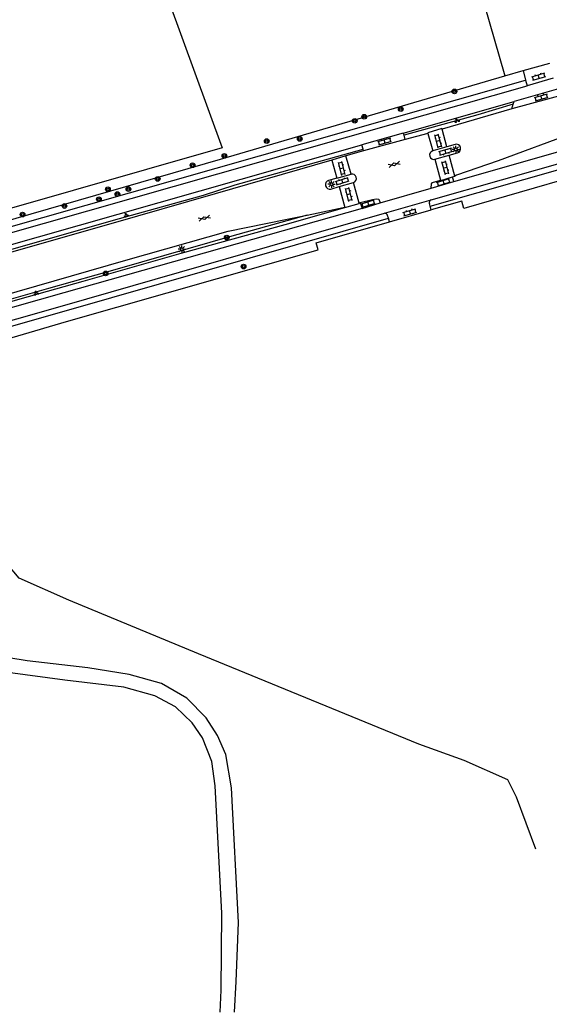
# Model space of a CAD drawing. Extents: x 124000 to 129000, y 395500 to 397503.
# Drawn here: x 127555.3 to 127645.8, y 395500 to 395670 of the extents above; entities that cross this region are included whole.
import ezdxf

# ---------------------------------------------------------------- set-up
doc = ezdxf.new("R2010")
doc.units = 0
for name, color, linetype in [('gg-afsc-hekwerk', 7, 'Continuous'), ('gg-knt-bronhoudergrens', 7, 'Continuous'), ('gg-knt-onverhard', 7, 'Continuous'), ('gg-knt-verharding', 7, 'Continuous'), ('gg-kntw-midden sloot', 7, 'Continuous'), ('gt-grn-groengrens', 7, 'Continuous'), ('gt-grn-groengrens NZ', 7, 'Continuous'), ('gt-grn-weggrens', 7, 'Continuous'), ('gt-symb-boom', 7, 'Continuous'), ('gt-symb-gesloten verharding', 7, 'Continuous'), ('gt-symb-groenvak', 7, 'Continuous'), ('gt-symb-klinker verharding', 7, 'Continuous'), ('gt-symb-lichtmast', 7, 'Continuous')]:
    doc.layers.add(name, color=color, linetype=linetype)

# ---------------------------------------------------------------- blocks, each defined once
blk = doc.blocks.new('gt0-KL1')
at = {"layer": 'gt-symb-klinker verharding'}
for p, q in [((-1.15, 0.3), (1.15, 0.3)), ((-1, -0.3), (-1, 0.3)), ((-0.5, 0.3), (-0.5, 0.45)), ((0, -0.3), (0, 0.3)), ((0.5, 0.3), (0.5, 0.45)), ((1, -0.3), (1, 0.3)), ((-1.15, -0.3), (1.15, -0.3)), ((-0.5, -0.45), (-0.5, -0.3)), ((0.5, -0.45), (0.5, -0.3))]:
    blk.add_line(p, q, dxfattribs=at)
blk = doc.blocks.new('gt0-BOOM')
at = {"layer": 'gt-symb-boom'}
for radius in [0.4, 0.2]:
    blk.add_circle((0, 0), radius, dxfattribs=at)
blk = doc.blocks.new('gt0-LMAST')
at = {"layer": 'gt-symb-lichtmast'}
for p, q in [((-0.18, 0.17), (-0.45, 0.44)), ((-0.01, 0.25), (-0.01, 0.62)), ((0.17, 0.17), (0.44, 0.44)), ((-0.26, 0), (-0.63, 0)), ((-0.18, -0.18), (-0.45, -0.45)), ((-0.01, -0.25), (-0.01, -0.63)), ((0.44, -0.45), (0.17, -0.18)), ((0.24, 0), (0.62, 0))]:
    blk.add_line(p, q, dxfattribs=at)
blk.add_circle((-0.01, 0), 0.25, dxfattribs=at)
blk = doc.blocks.new('gt0-GRVAK')
at = {"layer": 'gt-symb-groenvak'}
for p, q in [((-0.11, 0.19), (-0.23, 0.24)), ((-0.18, 0.15), (0.09, 0.15)), ((-0.09, 0.21), (-0.16, 0.32)), ((-0.05, 0.21), (-0.05, 0.39)), ((0, 0.21), (0.06, 0.32)), ((0.01, 0.19), (0.13, 0.24)), ((0.26, -0.05), (0.2, 0.06)), ((0.3, -0.05), (0.3, 0.13)), ((0.35, -0.05), (0.41, 0.06)), ((-0.25, -0.23), (-0.36, -0.18)), ((-0.32, -0.26), (-0.05, -0.26)), ((-0.23, -0.21), (-0.29, -0.09)), ((-0.18, -0.2), (-0.18, -0.02)), ((-0.14, -0.21), (-0.07, -0.09)), ((-0.12, -0.23), (0, -0.18)), ((0.24, -0.07), (0.12, -0.02)), ((0.17, -0.11), (0.44, -0.11)), ((0.37, -0.07), (0.49, -0.02))]:
    blk.add_line(p, q, dxfattribs=at)
blk = doc.blocks.new('gt0-GESVH1')
at = {"layer": 'gt-symb-gesloten verharding'}
for p, q in [((-0.99, -0.26), (0.01, 0.24)), ((0.01, -0.26), (-0.99, 0.24)), ((0.01, 0.24), (1.01, -0.26)), ((1.01, 0.24), (0.01, -0.26))]:
    blk.add_line(p, q, dxfattribs=at)

msp = doc.modelspace()

# ---------------------------------------------------------------- linework, layer by layer
at = {"layer": 'gg-afsc-hekwerk'}
msp.add_line((127618.53, 395635.36), (127625.68, 395637.4), dxfattribs=at)
for points in [[(127714.67, 395660.36), (127668.93, 395646.92), (127660.08, 395645.99), (127631.27, 395637.68), (127630.93, 395638.89), (127625.68, 395637.4)], [(127511.27, 395602.97), (127563.22, 395618.31), (127606.33, 395630.56), (127605.96, 395631.77), (127618.53, 395635.36)]]:
    msp.add_lwpolyline(points, dxfattribs=at)
at = {"layer": 'gg-knt-bronhoudergrens'}
msp.add_line((127589.88, 395648.02), (127519.05, 395627.83), dxfattribs=at)
msp.add_lwpolyline([(127559.44, 395742.14), (127559.54, 395742.17), (127578.29, 395679.9), (127589.88, 395648.02)], dxfattribs=at)
at = {"layer": 'gg-knt-onverhard'}
for points in [[(127591.98, 395500), (127592.25, 395505.23), (127592.67, 395515.37), (127591.45, 395538.43), (127590.51, 395544.14), (127589.06, 395547.37), (127587.17, 395550.44), (127583.85, 395553.76), (127579.51, 395556.32), (127573.97, 395557.85), (127566.91, 395558.96), (127556.52, 395560.15), (127553.35, 395560.71)], [(127589.55, 395500), (127589.69, 395503.78), (127589.84, 395516.98), (127588.66, 395538.78), (127588.13, 395542.92), (127586.52, 395546.96), (127584.77, 395549.54), (127581.9, 395552.31), (127578.35, 395554.16), (127573.05, 395555.67), (127562.93, 395556.84), (127553.19, 395558.15)]]:
    msp.add_lwpolyline(points, dxfattribs=at)
at = {"layer": 'gg-knt-verharding'}
for p, q in [((127629.55, 395642.26), (127702.05, 395663.08)), ((127625.68, 395639.15), (127702.64, 395661.03)), ((127641.41, 395661.28), (127641.83, 395659.66)), ((127646.55, 395659.97), (127642.08, 395658.69)), ((127647.84, 395658.29), (127639.85, 395656)), ((127641.83, 395659.66), (127642.08, 395658.69)), ((127648.95, 395657.27), (127639.48, 395654.71)), ((127620.89, 395650.58), (127639.85, 395656)), ((127639.48, 395654.71), (127639.71, 395655.53)), ((127639.71, 395655.53), (127639.85, 395656)), ((127639.48, 395654.71), (127627.52, 395651.22)), ((127620.89, 395650.58), (127613.76, 395648.55)), ((127621.01, 395650.19), (127620.89, 395650.58)), ((127621.22, 395649.48), (127621.01, 395650.19)), ((127625.1, 395650.48), (127621.22, 395649.48)), ((127625.1, 395650.48), (127625.92, 395647.52)), ((127628.34, 395648.22), (127627.52, 395651.22)), ((127520.38, 395621.96), (127613.76, 395648.55)), ((127613.99, 395647.79), (127613.76, 395648.55)), ((127621.22, 395649.48), (127614.07, 395647.53)), ((127628.34, 395648.22), (127625.92, 395647.52)), ((127629.75, 395648.62), (127628.34, 395648.22)), ((127611.07, 395646.66), (127608.64, 395645.95)), ((127614.07, 395647.53), (127611.07, 395646.66)), ((127611.94, 395643.55), (127611.07, 395646.66)), ((127614.07, 395647.53), (127613.99, 395647.79)), ((127626.31, 395646.09), (127628.73, 395646.77)), ((127628.73, 395646.77), (127630.17, 395647.18)), ((127629.73, 395643.19), (127628.73, 395646.77)), ((127608.64, 395645.95), (127609.5, 395642.85)), ((127626.31, 395646.09), (127627.27, 395642.51)), ((127609.5, 395642.85), (127608.1, 395642.45)), ((127609.5, 395642.85), (127611.94, 395643.55)), ((127629.29, 395643.05), (127629.73, 395643.19)), ((127629.55, 395642.26), (127629.29, 395643.05)), ((127608.49, 395640.99), (127609.9, 395641.4)), ((127609.9, 395641.4), (127612.34, 395642.1)), ((127609.9, 395641.4), (127610.9, 395637.83)), ((127613.32, 395638.54), (127612.34, 395642.1)), ((127625.63, 395641.12), (127629.55, 395642.26)), ((127616.95, 395638.6), (127625.63, 395641.12)), ((127613.53, 395638.7), (127613.85, 395637.65)), ((127613.85, 395637.65), (127616.95, 395638.6)), ((127617.64, 395636.83), (127625.68, 395639.15)), ((127625.5, 395638.06), (127625.38, 395638.52)), ((127625.68, 395637.4), (127625.5, 395638.06)), ((127618.34, 395635.99), (127618.19, 395636.47)), ((127618.53, 395635.36), (127618.34, 395635.99))]:
    msp.add_line(p, q, dxfattribs=at)
for points in [[(127696.1, 395662.59), (127686.4, 395660.94), (127669.8, 395656.21), (127650.08, 395650.63), (127637.14, 395645.81), (127629.98, 395643.34), (127629.73, 395643.19)], [(127477.44, 395611.8), (127618.8, 395652.03), (127642.08, 395658.69)], [(127627.52, 395651.22), (127627.48, 395651.36), (127625.06, 395650.64), (127625.1, 395650.48)], [(127608.64, 395645.95), (127588.67, 395640.15), (127570.82, 395635.01), (127539.36, 395626.05), (127521.35, 395620.96)], [(127627.27, 395642.51), (127627.3, 395642.42), (127629.29, 395643.05)], [(127625.63, 395641.12), (127625.73, 395641.85), (127625.9, 395642.09), (127627.27, 395642.51)], [(127604.41, 395636.52), (127606.33, 395636.91), (127610.59, 395637.81), (127610.9, 395637.83)], [(127610.9, 395637.83), (127613.34, 395638.48), (127613.32, 395638.54)], [(127613.32, 395638.54), (127613.32, 395638.59), (127613.53, 395638.7)], [(127613.53, 395638.7), (127615.6, 395639.2), (127616.23, 395639.31), (127616.68, 395639.26), (127616.95, 395638.6)], [(127488.92, 395600.04), (127562.97, 395621.12), (127617.64, 395636.83)], [(127613.85, 395637.65), (127562.8, 395623.22), (127510.88, 395608.47)], [(127512.26, 395611.35), (127520.75, 395613.82), (127551.77, 395622.57), (127573.41, 395628.8), (127590.91, 395633.76), (127600.74, 395635.78), (127604.41, 395636.52)]]:
    msp.add_lwpolyline(points, dxfattribs=at)
for centre, radius, start, end in [((127629.95, 395647.9), 0.754, 286.6634, 105.4466), ((127626.12, 395646.8), 0.741, 105.6038, 284.5131), ((127612.1, 395642.81), 0.752, 288.5035, 102.4017), ((127608.31, 395641.72), 0.756, 106.2999, 283.9778), ((127625.81, 395638.7), 0.472, 107.1818, 202.9822), ((127617.71, 395636.33), 0.501, 15.6797, 98.3815)]:
    msp.add_arc(centre, radius, start, end, dxfattribs=at)
at = {"layer": 'gg-kntw-midden sloot'}
msp.add_lwpolyline([(127643.55, 395527.9), (127640.28, 395536.83), (127638.77, 395539.82), (127631.29, 395543.09), (127623.54, 395545.9), (127585.84, 395561.36), (127563.64, 395570.55), (127555.15, 395574.32), (127553.01, 395576.84), (127551.19, 395580.8), (127550, 395585.01)], dxfattribs=at)
at = {"layer": 'gt-grn-groengrens'}
msp.add_line((127638.28, 395660.36), (127641.41, 395661.28), dxfattribs=at)
for points in [[(127563.41, 395792.87), (127569.64, 395794.22), (127568.97, 395797.33), (127596.73, 395802.42), (127606.18, 395771.62), (127619.19, 395726.54), (127638.28, 395660.36)], [(127519.61, 395625.9), (127589.59, 395646.09), (127638.28, 395660.36)], [(127639.71, 395655.53), (127633.63, 395653.71), (127621.01, 395650.19)], [(127521.01, 395621.31), (127572.29, 395635.93), (127586.66, 395639.96), (127592.1, 395641.7), (127613.99, 395647.79)], [(127511.44, 395609.65), (127520.55, 395612.21), (127533.84, 395616.04), (127545.09, 395619.21), (127555.28, 395622.18), (127566.06, 395625.21), (127582.87, 395629.99), (127600.68, 395634.91), (127610.9, 395637.83)], [(127604.41, 395636.52), (127591.55, 395632.93), (127572.28, 395627.4), (127560.15, 395623.97), (127536.14, 395617.09), (127521.63, 395613.01), (127512.6, 395610.35), (127511.78, 395610.35)]]:
    msp.add_lwpolyline(points, dxfattribs=at)
at = {"layer": 'gt-grn-groengrens NZ'}
msp.add_line((127625.5, 395638.06), (127702.91, 395660.07), dxfattribs=at)
for points in [[(127477.16, 395612.76), (127618.53, 395652.99), (127641.83, 395659.66)], [(127489.1, 395599.06), (127563.25, 395620.16), (127618.34, 395635.99)]]:
    msp.add_lwpolyline(points, dxfattribs=at)
at = {"layer": 'gt-grn-weggrens'}
msp.add_line((127641.41, 395661.28), (127645.95, 395662.54), dxfattribs=at)

# ---------------------------------------------------------------- block references
at = {"layer": 'gt-symb-boom'}
for p in [(127629.64, 395657.7), (127620.46, 395654.69), (127612.57, 395652.67), (127614.19, 395653.37), (127603.17, 395649.56), (127597.51, 395649.21), (127590.26, 395646.65), (127584.81, 395645.07), (127578.84, 395642.73), (127570.32, 395640.94), (127573.83, 395640.97), (127568.79, 395639.24), (127571.95, 395640.11), (127562.89, 395638.08), (127555.72, 395636.62), (127590.67, 395632.67), (127593.55, 395627.7), (127569.93, 395626.54)]:
    msp.add_blockref('gt0-BOOM', p, dxfattribs=at)
at = {"layer": 'gt-symb-gesloten verharding'}
for p, rotation in [((127619.31, 395645.22), 16.913217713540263), ((127586.84, 395636), -164.03098346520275)]:
    msp.add_blockref('gt0-GESVH1', p, dxfattribs=dict(at, rotation=rotation))
at = {"layer": 'gt-symb-groenvak'}
for p in [(127630.05, 395652.71), (127573.46, 395636.48), (127558.05, 395623.14)]:
    msp.add_blockref('gt0-GRVAK', p, dxfattribs=at)
at = {"layer": 'gt-symb-klinker verharding'}
for p, rotation in [((127644.07, 395660.25), 16.441280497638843), ((127644.52, 395656.7), 15.00891367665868), ((127617.7, 395649.16), 15.481185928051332), ((127626.87, 395649.22), 104.82810852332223), ((127628.1, 395647.36), -164.03098346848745), ((127610.36, 395644.51), 104.82810852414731), ((127628.09, 395644.61), 104.82810852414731), ((127610.45, 395642.35), 17.27542027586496), ((127627.78, 395642.16), 17.27542027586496), ((127611.57, 395640.06), 104.82810852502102), ((127614.9, 395638.49), 17.27542027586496), ((127622.01, 395637), 15.843082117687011)]:
    msp.add_blockref('gt0-KL1', p, dxfattribs=dict(at, rotation=rotation))
at = {"layer": 'gt-symb-lichtmast'}
for p in [(127629.87, 395647.78), (127608.6, 395641.82), (127582.98, 395630.69)]:
    msp.add_blockref('gt0-LMAST', p, dxfattribs=at)

doc.saveas('drawing.dxf')
